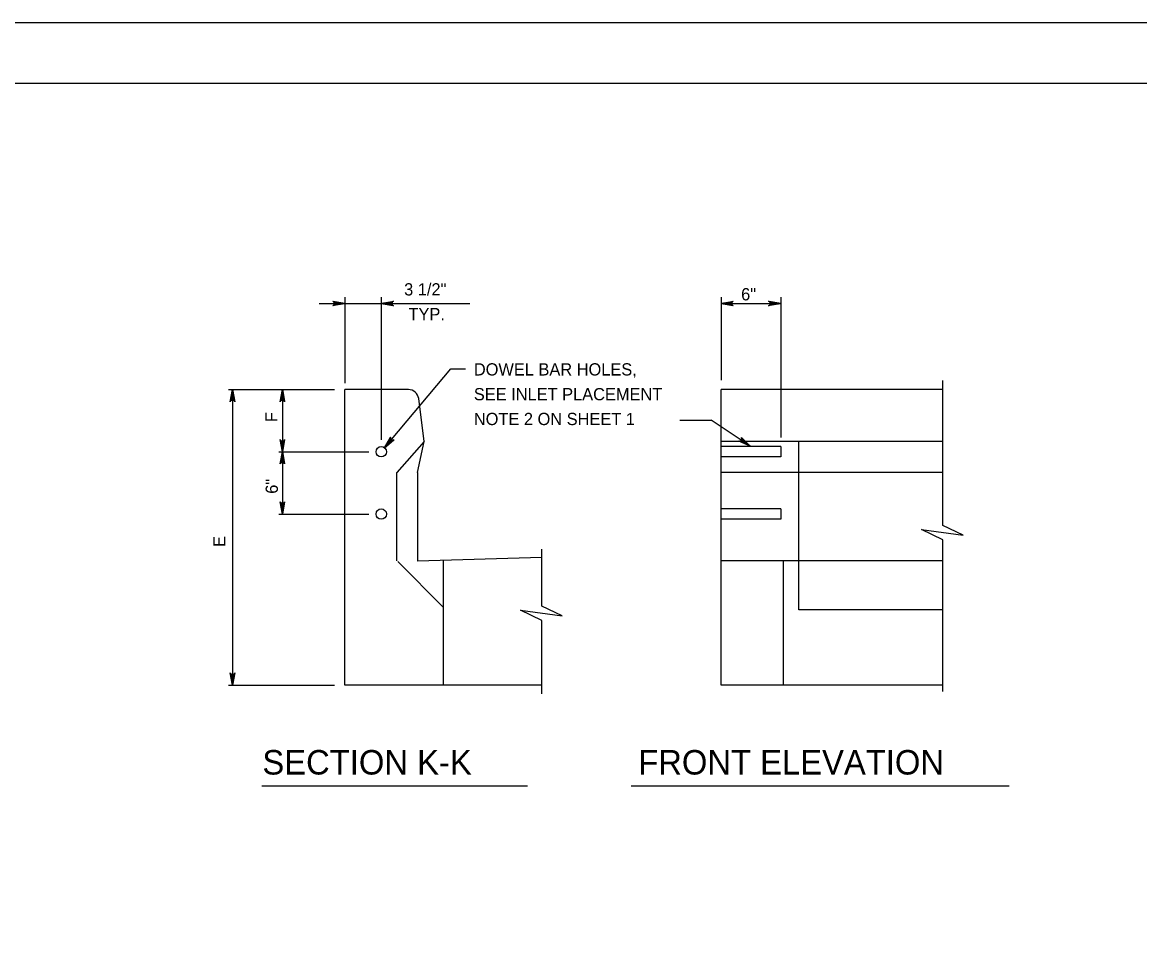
# Model space of a CAD drawing. Extents: x 2087776 to 2104538, y 970919 to 982612.
# Drawn here: x 2102578 to 2103476, y 981872 to 982612 of the extents above; entities that cross this region are included whole.
import ezdxf

# ---------------------------------------------------------------- set-up
doc = ezdxf.new("R2010")
doc.units = 0
doc.layers.add('1', color=7, linetype='Continuous')
doc.layers.add('PLT-BNDY', color=7, linetype='Continuous')

msp = doc.modelspace()

# ---------------------------------------------------------------- linework, layer by layer
at = {"layer": '1'}
for p, q in [((2102816.62, 982386.34), (2102937.77, 982386.34)), ((2102837.37, 982391.56), (2102837.37, 982322.43)), ((2102866.54, 982391.56), (2102866.54, 982276.76)), ((2103139.58, 982391.56), (2103139.58, 982324.73)), ((2103139.58, 982386.34), (2103187.58, 982386.34)), ((2103187.58, 982391.56), (2103187.58, 982278.63)), ((2102869.22, 982270.39), (2102922.52, 982333.88)), ((2102922.52, 982333.88), (2102934.12, 982333.88)), ((2103317.73, 982208.07), (2103317.73, 982324.59)), ((2102743.69, 982317.2), (2102828.89, 982317.2)), ((2102747.1, 982317.2), (2102747.1, 982079.69)), ((2102787.1, 982317.2), (2102787.1, 982217.2)), ((2102837.37, 982079.69), (2102837.37, 982317.2)), ((2102888.35, 982317.2), (2102837.37, 982317.2)), ((2103139.58, 982079.69), (2103139.58, 982317.2)), ((2103317.73, 982317.2), (2103139.58, 982317.2)), ((2102900.91, 982275.53), (2102896.62, 982309.9)), ((2103106.44, 982292.65), (2103131.71, 982292.65)), ((2103163, 982271.72), (2103131.71, 982292.65)), ((2102900.91, 982275.53), (2102879.04, 982250.53)), ((2102895.71, 982250.53), (2102900.91, 982275.53)), ((2103317.73, 982275.53), (2103139.58, 982275.53)), ((2103187.58, 982271.37), (2103139.58, 982271.37)), ((2103187.58, 982271.37), (2103187.58, 982263.03)), ((2103202.11, 982140.11), (2103202.11, 982275.53)), ((2102784.3, 982267.2), (2102856.58, 982267.2)), ((2103187.58, 982263.03), (2103139.58, 982263.03)), ((2102879.04, 982179.69), (2102879.04, 982250.53)), ((2102895.71, 982250.53), (2102895.71, 982179.44)), ((2103317.73, 982250.53), (2103139.58, 982250.53)), ((2102784.3, 982217.2), (2102856.58, 982217.2)), ((2103187.58, 982221.37), (2103139.58, 982221.37)), ((2103187.58, 982221.37), (2103187.58, 982213.03)), ((2103187.58, 982213.03), (2103139.58, 982213.03)), ((2102995.51, 982143.16), (2102995.51, 982189.05)), ((2103317.73, 982074.54), (2103317.73, 982196.53)), ((2102995.51, 982182.38), (2102895.71, 982179.44)), ((2102916.54, 982079.69), (2102916.54, 982179.69)), ((2103317.73, 982179.69), (2103139.58, 982179.69)), ((2103189.61, 982079.69), (2103189.61, 982179.69)), ((2102916.54, 982142.19), (2102879.75, 982178.97)), ((2103317.73, 982140.11), (2103202.11, 982140.11)), ((2102995.51, 982072.65), (2102995.51, 982131.61)), ((2102743.69, 982079.69), (2102828.89, 982079.69)), ((2102995.51, 982079.69), (2102837.37, 982079.69)), ((2103317.73, 982079.69), (2103139.58, 982079.69)), ((2102770.54, 981998.92), (2102983.91, 981998.92)), ((2103067.32, 981998.92), (2103371.13, 981998.92))]:
    msp.add_line(p, q, dxfattribs=at)
for points in [[(2104278.3, 980712.64), (2104278.3, 982563.04), (2101699.56, 982563.04), (2101699.56, 980712.64), (2104278.3, 980712.64), (2104278.3, 980799.12), (2103622.13, 980799.12), (2103622.13, 981011.32), (2104278.3, 981011.32), (2104278.3, 981106.34), (2103622.13, 981106.34), (2103622.13, 980712.64), (2103880.67, 980712.64), (2103880.67, 980799.12), (2103880.67, 980712.64), (2104133.29, 980712.64), (2104133.29, 980799.12), (2104133.29, 980758.72), (2104278.3, 980758.72)], [(2102837.37, 982386.34), (2102827.58, 982384.5), (2102827.96, 982384.76), (2102828.34, 982385.02), (2102828.53, 982385.35), (2102828.72, 982385.68), (2102828.78, 982386.01), (2102828.84, 982386.34), (2102828.78, 982386.66), (2102828.72, 982386.99), (2102828.53, 982387.32), (2102828.34, 982387.65), (2102827.96, 982387.91), (2102827.58, 982388.17), (2102837.37, 982386.34), (2102827.96, 982387.91), (2102828.34, 982387.65), (2102837.37, 982386.34), (2102828.53, 982387.32), (2102828.72, 982386.99), (2102837.37, 982386.34), (2102828.78, 982386.66), (2102828.84, 982386.34), (2102837.37, 982386.34), (2102828.78, 982386.01), (2102828.72, 982385.68), (2102837.37, 982386.34), (2102828.53, 982385.35), (2102828.34, 982385.02), (2102837.37, 982386.34), (2102827.96, 982384.76)], [(2102866.54, 982386.34), (2102876.32, 982388.17), (2102875.95, 982387.91), (2102875.57, 982387.65), (2102875.37, 982387.32), (2102875.18, 982386.99), (2102875.12, 982386.66), (2102875.07, 982386.34), (2102875.12, 982386.01), (2102875.18, 982385.68), (2102875.37, 982385.35), (2102875.57, 982385.02), (2102875.95, 982384.76), (2102876.32, 982384.5), (2102866.54, 982386.34), (2102875.95, 982384.76), (2102875.57, 982385.02), (2102866.54, 982386.34), (2102875.37, 982385.35), (2102875.18, 982385.68), (2102866.54, 982386.34), (2102875.12, 982386.01), (2102875.07, 982386.34), (2102866.54, 982386.34), (2102875.12, 982386.66), (2102875.18, 982386.99), (2102866.54, 982386.34), (2102875.37, 982387.32), (2102875.57, 982387.65), (2102866.54, 982386.34), (2102875.95, 982387.91)], [(2103139.58, 982386.34), (2103149.36, 982388.17), (2103148.99, 982387.91), (2103148.61, 982387.65), (2103148.42, 982387.32), (2103148.22, 982386.99), (2103148.17, 982386.66), (2103148.11, 982386.34), (2103148.17, 982386.01), (2103148.22, 982385.68), (2103148.42, 982385.35), (2103148.61, 982385.02), (2103148.99, 982384.76), (2103149.36, 982384.5), (2103139.58, 982386.34), (2103148.99, 982384.76), (2103148.61, 982385.02), (2103139.58, 982386.34), (2103148.42, 982385.35), (2103148.22, 982385.68), (2103139.58, 982386.34), (2103148.17, 982386.01), (2103148.11, 982386.34), (2103139.58, 982386.34), (2103148.17, 982386.66), (2103148.22, 982386.99), (2103139.58, 982386.34), (2103148.42, 982387.32), (2103148.61, 982387.65), (2103139.58, 982386.34), (2103148.99, 982387.91)], [(2103187.58, 982386.34), (2103177.79, 982384.5), (2103178.17, 982384.76), (2103178.55, 982385.02), (2103178.74, 982385.35), (2103178.94, 982385.68), (2103178.99, 982386.01), (2103179.05, 982386.34), (2103178.99, 982386.66), (2103178.94, 982386.99), (2103178.74, 982387.32), (2103178.55, 982387.65), (2103178.17, 982387.91), (2103177.79, 982388.17), (2103187.58, 982386.34), (2103178.17, 982387.91), (2103178.55, 982387.65), (2103187.58, 982386.34), (2103178.74, 982387.32), (2103178.94, 982386.99), (2103187.58, 982386.34), (2103178.99, 982386.66), (2103179.05, 982386.34), (2103187.58, 982386.34), (2103178.99, 982386.01), (2103178.94, 982385.68), (2103187.58, 982386.34), (2103178.74, 982385.35), (2103178.55, 982385.02), (2103187.58, 982386.34), (2103178.17, 982384.76)], [(2102747.1, 982317.2), (2102748.94, 982307.41), (2102748.68, 982307.79), (2102748.42, 982308.17), (2102748.09, 982308.36), (2102747.76, 982308.56), (2102747.43, 982308.61), (2102747.1, 982308.67), (2102746.78, 982308.61), (2102746.45, 982308.56), (2102746.12, 982308.36), (2102745.79, 982308.17), (2102745.53, 982307.79), (2102745.27, 982307.41), (2102747.1, 982317.2), (2102745.53, 982307.79), (2102745.79, 982308.17), (2102747.1, 982317.2), (2102746.12, 982308.36), (2102746.45, 982308.56), (2102747.1, 982317.2), (2102746.78, 982308.61), (2102747.1, 982308.67), (2102747.1, 982317.2), (2102747.43, 982308.61), (2102747.76, 982308.56), (2102747.1, 982317.2), (2102748.09, 982308.36), (2102748.42, 982308.17), (2102747.1, 982317.2), (2102748.68, 982307.79)], [(2102787.1, 982317.2), (2102788.94, 982307.41), (2102788.68, 982307.79), (2102788.42, 982308.17), (2102788.09, 982308.36), (2102787.76, 982308.56), (2102787.43, 982308.61), (2102787.1, 982308.67), (2102786.78, 982308.61), (2102786.45, 982308.56), (2102786.12, 982308.36), (2102785.79, 982308.17), (2102785.53, 982307.79), (2102785.27, 982307.41), (2102787.1, 982317.2), (2102785.53, 982307.79), (2102785.79, 982308.17), (2102787.1, 982317.2), (2102786.12, 982308.36), (2102786.45, 982308.56), (2102787.1, 982317.2), (2102786.78, 982308.61), (2102787.1, 982308.67), (2102787.1, 982317.2), (2102787.43, 982308.61), (2102787.76, 982308.56), (2102787.1, 982317.2), (2102788.09, 982308.36), (2102788.42, 982308.17), (2102787.1, 982317.2), (2102788.68, 982307.79)], [(2102869.22, 982270.39), (2102874.11, 982279.07), (2102874.06, 982278.61), (2102874.02, 982278.15), (2102874.15, 982277.79), (2102874.27, 982277.43), (2102874.49, 982277.18), (2102874.7, 982276.93), (2102874.99, 982276.76), (2102875.28, 982276.59), (2102875.65, 982276.53), (2102876.03, 982276.47), (2102876.47, 982276.59), (2102876.92, 982276.71), (2102869.22, 982270.39), (2102876.47, 982276.59), (2102876.03, 982276.47), (2102869.22, 982270.39), (2102875.65, 982276.53), (2102875.28, 982276.59), (2102869.22, 982270.39), (2102874.99, 982276.76), (2102874.7, 982276.93), (2102869.22, 982270.39), (2102874.49, 982277.18), (2102874.27, 982277.43), (2102869.22, 982270.39), (2102874.15, 982277.79), (2102874.02, 982278.15), (2102869.22, 982270.39), (2102874.06, 982278.61)], [(2103163, 982271.72), (2103153.84, 982275.63), (2103154.3, 982275.64), (2103154.76, 982275.65), (2103155.1, 982275.81), (2103155.45, 982275.98), (2103155.68, 982276.22), (2103155.91, 982276.46), (2103156.04, 982276.76), (2103156.18, 982277.07), (2103156.2, 982277.45), (2103156.22, 982277.83), (2103156.05, 982278.26), (2103155.88, 982278.68), (2103163, 982271.72), (2103156.05, 982278.26), (2103156.22, 982277.83), (2103163, 982271.72), (2103156.2, 982277.45), (2103156.18, 982277.07), (2103163, 982271.72), (2103156.04, 982276.76), (2103155.91, 982276.46), (2103163, 982271.72), (2103155.68, 982276.22), (2103155.45, 982275.98), (2103163, 982271.72), (2103155.1, 982275.81), (2103154.76, 982275.65), (2103163, 982271.72), (2103154.3, 982275.64)], [(2102787.1, 982267.2), (2102785.27, 982276.98), (2102785.53, 982276.61), (2102785.79, 982276.23), (2102786.12, 982276.04), (2102786.45, 982275.84), (2102786.78, 982275.79), (2102787.1, 982275.73), (2102787.43, 982275.79), (2102787.76, 982275.84), (2102788.09, 982276.04), (2102788.42, 982276.23), (2102788.68, 982276.61), (2102788.94, 982276.98), (2102787.1, 982267.2), (2102788.68, 982276.61), (2102788.42, 982276.23), (2102787.1, 982267.2), (2102788.09, 982276.04), (2102787.76, 982275.84), (2102787.1, 982267.2), (2102787.43, 982275.79), (2102787.1, 982275.73), (2102787.1, 982267.2), (2102786.78, 982275.79), (2102786.45, 982275.84), (2102787.1, 982267.2), (2102786.12, 982276.04), (2102785.79, 982276.23), (2102787.1, 982267.2), (2102785.53, 982276.61)], [(2102787.1, 982267.2), (2102788.94, 982257.41), (2102788.68, 982257.79), (2102788.42, 982258.17), (2102788.09, 982258.36), (2102787.76, 982258.56), (2102787.43, 982258.61), (2102787.1, 982258.67), (2102786.78, 982258.61), (2102786.45, 982258.56), (2102786.12, 982258.36), (2102785.79, 982258.17), (2102785.53, 982257.79), (2102785.27, 982257.41), (2102787.1, 982267.2), (2102785.53, 982257.79), (2102785.79, 982258.17), (2102787.1, 982267.2), (2102786.12, 982258.36), (2102786.45, 982258.56), (2102787.1, 982267.2), (2102786.78, 982258.61), (2102787.1, 982258.67), (2102787.1, 982267.2), (2102787.43, 982258.61), (2102787.76, 982258.56), (2102787.1, 982267.2), (2102788.09, 982258.36), (2102788.42, 982258.17), (2102787.1, 982267.2), (2102788.68, 982257.79)], [(2102787.1, 982217.2), (2102785.27, 982226.98), (2102785.53, 982226.61), (2102785.79, 982226.23), (2102786.12, 982226.04), (2102786.45, 982225.84), (2102786.78, 982225.79), (2102787.1, 982225.73), (2102787.43, 982225.79), (2102787.76, 982225.84), (2102788.09, 982226.04), (2102788.42, 982226.23), (2102788.68, 982226.61), (2102788.94, 982226.98), (2102787.1, 982217.2), (2102788.68, 982226.61), (2102788.42, 982226.23), (2102787.1, 982217.2), (2102788.09, 982226.04), (2102787.76, 982225.84), (2102787.1, 982217.2), (2102787.43, 982225.79), (2102787.1, 982225.73), (2102787.1, 982217.2), (2102786.78, 982225.79), (2102786.45, 982225.84), (2102787.1, 982217.2), (2102786.12, 982226.04), (2102785.79, 982226.23), (2102787.1, 982217.2), (2102785.53, 982226.61)], [(2103317.73, 982196.53), (2103300.72, 982204.86), (2103334.01, 982200.33), (2103317.73, 982208.07)], [(2102995.51, 982131.61), (2102978.5, 982139.94), (2103011.8, 982135.41), (2102995.51, 982143.16)], [(2102747.1, 982079.69), (2102745.27, 982089.47), (2102745.53, 982089.1), (2102745.79, 982088.72), (2102746.12, 982088.53), (2102746.45, 982088.33), (2102746.78, 982088.28), (2102747.1, 982088.22), (2102747.43, 982088.28), (2102747.76, 982088.33), (2102748.09, 982088.53), (2102748.42, 982088.72), (2102748.68, 982089.1), (2102748.94, 982089.47), (2102747.1, 982079.69), (2102748.68, 982089.1), (2102748.42, 982088.72), (2102747.1, 982079.69), (2102748.09, 982088.53), (2102747.76, 982088.33), (2102747.1, 982079.69), (2102747.43, 982088.28), (2102747.1, 982088.22), (2102747.1, 982079.69), (2102746.78, 982088.28), (2102746.45, 982088.33), (2102747.1, 982079.69), (2102746.12, 982088.53), (2102745.79, 982088.72), (2102747.1, 982079.69), (2102745.53, 982089.1)]]:
    msp.add_lwpolyline(points, dxfattribs=at)
for centre in [(2102866.54, 982267.2), (2102866.54, 982217.2)]:
    msp.add_circle(centre, 4.17, dxfattribs=at)
msp.add_arc((2102888.35, 982308.87), 8.33, 7.12184, 90, dxfattribs=at)
at = {"layer": 'PLT-BNDY'}
msp.add_lwpolyline([(2101571.61, 982612.25), (2104330.79, 982612.25), (2104330.79, 980663.43), (2101571.61, 980663.43)], close=True, dxfattribs=at)

# ---------------------------------------------------------------- texts
at = {"layer": '1'}
for s, height, p in [('3 1/2"', 9.843, (2102884.93, 982392.8)), ('6"', 9.843, (2103155.68, 982388.85)), ('TYP.', 9.843, (2102888.42, 982372.88)), ('DOWEL BAR HOLES,', 9.8425, (2102940.93, 982328.49)), ('SEE INLET PLACEMENT', 9.8425, (2102940.93, 982308.57)), ('NOTE 2 ON SHEET 1', 9.8425, (2102940.93, 982288.65)), ('SECTION K-K', 19.685, (2102771.04, 982007.87)), ('FRONT ELEVATION', 19.685, (2103072.98, 982007.87))]:
    msp.add_text(s, height=height, dxfattribs=at).set_placement(p)
for s, height, p in [('F', 9.84, (2102783.15, 982291.01)), ('6"', 9.843, (2102783.48, 982233.46)), ('E', 9.84, (2102741.35, 982190.69))]:
    msp.add_text(s, height=height, rotation=90, dxfattribs=at).set_placement(p)

doc.saveas('drawing.dxf')
